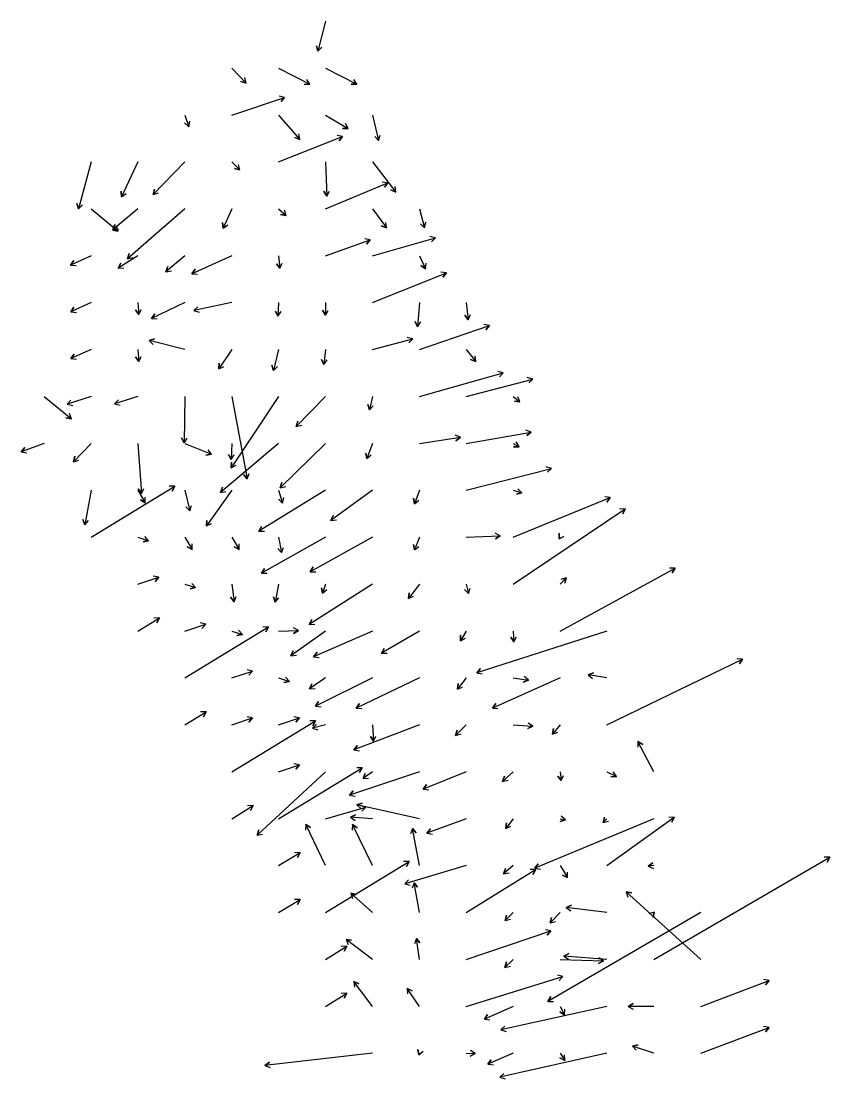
# Model space of a CAD drawing. Extents: x 954385 to 988206, y 1868364 to 1924553.
# Drawn here: x 985483 to 986345, y 1875092 to 1876219 of the extents above; entities that cross this region are included whole.
import ezdxf

# ---------------------------------------------------------------- set-up
doc = ezdxf.new("R2010")
doc.units = 0
doc.layers.add('Slopes', color=7, linetype='Continuous')

msp = doc.modelspace()

# ---------------------------------------------------------------- linework, layer by layer
at = {"layer": 'Slopes'}
for points in [[(985807.1, 1876218.9), (985798.9, 1876186.9), (985797.3, 1876192.7), (985798.9, 1876186.9), (985803.1, 1876191.2)], [(985707.1, 1876168.9), (985722.6, 1876152.9), (985716.8, 1876154.5), (985722.6, 1876152.9), (985721.1, 1876158.7)], [(985757.1, 1876168.9), (985790.2, 1876151.8), (985784.2, 1876151.5), (985790.2, 1876151.8), (985787, 1876156.9)], [(985807.1, 1876168.9), (985840.5, 1876151.9), (985834.5, 1876151.6), (985840.5, 1876151.9), (985837.3, 1876156.9)], [(985707.1, 1876118.9), (985763.5, 1876137.7), (985759.6, 1876133.2), (985763.5, 1876137.7), (985757.7, 1876138.9)], [(985657.1, 1876118.9), (985661.2, 1876106.4), (985656.7, 1876110.4), (985661.2, 1876106.4), (985662.4, 1876112.3)], [(985757.1, 1876118.9), (985779.8, 1876092.8), (985774.2, 1876094.8), (985779.8, 1876092.8), (985778.7, 1876098.7)], [(985807.1, 1876118.9), (985831.1, 1876104.4), (985825.1, 1876104.6), (985831.1, 1876104.4), (985828.2, 1876109.7)], [(985857.1, 1876118.9), (985863.6, 1876091.7), (985859.5, 1876096.1), (985863.6, 1876091.7), (985865.3, 1876097.5)], [(985757.1, 1876068.9), (985825.3, 1876096.1), (985821.6, 1876091.4), (985825.3, 1876096.1), (985819.4, 1876097)], [(985557.1, 1876068.9), (985543.6, 1876018.9), (985542, 1876024.7), (985543.6, 1876018.9), (985547.8, 1876023.1)], [(985607.1, 1876068.9), (985589.7, 1876031.6), (985589.2, 1876037.6), (985589.7, 1876031.6), (985594.6, 1876035.1)], [(985657.1, 1876068.9), (985623.4, 1876034.1), (985624.8, 1876040), (985623.4, 1876034.1), (985629.1, 1876035.8)], [(985707.1, 1876068.9), (985715.8, 1876060.4), (985710, 1876061.9), (985715.8, 1876060.4), (985714.2, 1876066.2)], [(985807.1, 1876068.9), (985808.5, 1876032.5), (985805.3, 1876037.6), (985808.5, 1876032.5), (985811.3, 1876037.9)], [(985857.1, 1876068.9), (985882.2, 1876036.7), (985876.6, 1876039), (985882.2, 1876036.7), (985881.4, 1876042.6)], [(985807.1, 1876018.9), (985873.4, 1876046.6), (985869.8, 1876041.9), (985873.4, 1876046.6), (985867.5, 1876047.4)], [(985557.1, 1876018.9), (985586.1, 1875995), (985580.2, 1875996), (985586.1, 1875995), (985584, 1876000.7)], [(985607.1, 1876018.9), (985580.4, 1875996.6), (985582.4, 1876002.3), (985580.4, 1875996.6), (985586.3, 1875997.7)], [(985657.1, 1876018.9), (985595.9, 1875965.7), (985597.9, 1875971.4), (985595.9, 1875965.7), (985601.8, 1875966.9)], [(985707.1, 1876018.9), (985698, 1875998.2), (985697.4, 1876004.2), (985698, 1875998.2), (985702.9, 1876001.7)], [(985757.1, 1876018.9), (985765.1, 1876011.7), (985759.2, 1876013), (985765.1, 1876011.7), (985763.3, 1876017.4)], [(985857.1, 1876018.9), (985871.9, 1875998.5), (985866.5, 1876000.9), (985871.9, 1875998.5), (985871.3, 1876004.5)], [(985907.1, 1876018.9), (985912.5, 1875998.8), (985908.2, 1876003), (985912.5, 1875998.8), (985914, 1876004.6)], [(985857.1, 1875968.9), (985924.2, 1875988.1), (985920, 1875983.8), (985924.2, 1875988.1), (985918.4, 1875989.5)], [(985807.1, 1875968.9), (985854.8, 1875985.8), (985850.9, 1875981.2), (985854.8, 1875985.8), (985848.9, 1875986.9)], [(985557.1, 1875968.9), (985535.2, 1875959), (985538.7, 1875963.9), (985535.2, 1875959), (985541.2, 1875958.4)], [(985607.1, 1875968.9), (985585.9, 1875955.7), (985588.7, 1875961), (985585.9, 1875955.7), (985591.9, 1875955.9)], [(985657.1, 1875968.9), (985636.9, 1875951.8), (985638.9, 1875957.4), (985636.9, 1875951.8), (985642.8, 1875952.8)], [(985707.1, 1875968.9), (985664.7, 1875949.8), (985668.2, 1875954.6), (985664.7, 1875949.8), (985670.6, 1875949.2)], [(985757.1, 1875968.9), (985758.4, 1875955.6), (985754.9, 1875960.4), (985758.4, 1875955.6), (985760.9, 1875961)], [(985907.1, 1875968.9), (985913.8, 1875955.1), (985908.8, 1875958.5), (985913.8, 1875955.1), (985914.2, 1875961.1)], [(985857.1, 1875918.9), (985936, 1875950.7), (985932.3, 1875946), (985936, 1875950.7), (985930.1, 1875951.5)], [(985557.1, 1875918.9), (985535.4, 1875909.1), (985538.9, 1875914), (985535.4, 1875909.1), (985541.4, 1875908.5)], [(985607.1, 1875918.9), (985608, 1875906.3), (985604.6, 1875911.2), (985608, 1875906.3), (985610.6, 1875911.6)], [(985657.1, 1875918.9), (985621.7, 1875902.1), (985625.1, 1875907), (985621.7, 1875902.1), (985627.7, 1875901.6)], [(985707.1, 1875918.9), (985666.5, 1875910.5), (985671, 1875914.5), (985666.5, 1875910.5), (985672.2, 1875908.6)], [(985757.1, 1875918.9), (985756.3, 1875904.5), (985753.6, 1875909.8), (985756.3, 1875904.5), (985759.6, 1875909.5)], [(985807.1, 1875918.9), (985806.9, 1875905.5), (985804, 1875910.8), (985806.9, 1875905.5), (985810, 1875910.7)], [(985907.1, 1875918.9), (985905.3, 1875893.3), (985902.7, 1875898.7), (985905.3, 1875893.3), (985908.6, 1875898.3)], [(985957.1, 1875918.9), (985959.3, 1875900.7), (985955.7, 1875905.5), (985959.3, 1875900.7), (985961.6, 1875906.2)], [(985907.1, 1875868.9), (985981.8, 1875894.6), (985977.8, 1875890.1), (985981.8, 1875894.6), (985975.9, 1875895.7)], [(985657.1, 1875868.9), (985619, 1875878.6), (985624.7, 1875880.2), (985619, 1875878.6), (985623.3, 1875874.4)], [(985857.1, 1875868.9), (985900, 1875880.3), (985895.8, 1875876.1), (985900, 1875880.3), (985894.2, 1875881.9)], [(985557.1, 1875868.9), (985535.7, 1875859.3), (985539.2, 1875864.1), (985535.7, 1875859.3), (985541.7, 1875858.7)], [(985607.1, 1875868.9), (985608, 1875856.3), (985604.6, 1875861.2), (985608, 1875856.3), (985610.6, 1875861.6)], [(985707.1, 1875868.9), (985693.2, 1875848.4), (985693.6, 1875854.4), (985693.2, 1875848.4), (985698.6, 1875851)], [(985757.1, 1875868.9), (985751.6, 1875846.5), (985749.9, 1875852.3), (985751.6, 1875846.5), (985755.8, 1875850.8)], [(985807.1, 1875868.9), (985805.3, 1875853), (985802.9, 1875858.5), (985805.3, 1875853), (985808.9, 1875857.8)], [(985957.1, 1875868.9), (985967.4, 1875856.1), (985961.8, 1875858.3), (985967.4, 1875856.1), (985966.5, 1875862.1)], [(985907.1, 1875818.9), (985996.5, 1875844.2), (985992.4, 1875839.9), (985996.5, 1875844.2), (985990.7, 1875845.7)], [(985957.1, 1875818.9), (986028, 1875837.5), (986023.7, 1875833.3), (986028, 1875837.5), (986022.2, 1875839.1)], [(985507.1, 1875818.9), (985536.1, 1875795), (985530.2, 1875796), (985536.1, 1875795), (985534, 1875800.7)], [(985557.1, 1875818.9), (985531.6, 1875810.6), (985535.7, 1875815), (985531.6, 1875810.6), (985537.5, 1875809.3)], [(985607.1, 1875818.9), (985582.2, 1875810.9), (985586.2, 1875815.3), (985582.2, 1875810.9), (985588.1, 1875809.6)], [(985657.1, 1875818.9), (985656.4, 1875769.5), (985653.5, 1875774.7), (985656.4, 1875769.5), (985659.5, 1875774.6)], [(985757.1, 1875818.9), (985706.4, 1875742.9), (985706.8, 1875748.9), (985706.4, 1875742.9), (985711.7, 1875745.6)], [(985707.1, 1875818.9), (985723.5, 1875731), (985719.6, 1875735.6), (985723.5, 1875731), (985725.5, 1875736.7)], [(985807.1, 1875818.9), (985775.9, 1875786.8), (985777.4, 1875792.6), (985775.9, 1875786.8), (985781.7, 1875788.4)], [(985857.1, 1875818.9), (985853.8, 1875804.6), (985852.1, 1875810.3), (985853.8, 1875804.6), (985857.9, 1875808.9)], [(986007.1, 1875818.9), (986014.4, 1875813.1), (986008.5, 1875814), (986014.4, 1875813.1), (986012.2, 1875818.7)], [(985907.1, 1875768.9), (985950.8, 1875775.5), (985946.1, 1875771.7), (985950.8, 1875775.5), (985945.2, 1875777.7)], [(985957.1, 1875768.9), (986026.3, 1875781), (986021.7, 1875777.2), (986026.3, 1875781), (986020.7, 1875783.1)], [(985507.1, 1875768.9), (985482.6, 1875759.8), (985486.4, 1875764.5), (985482.6, 1875759.8), (985488.5, 1875758.8)], [(985557.1, 1875768.9), (985538.3, 1875749.4), (985539.8, 1875755.3), (985538.3, 1875749.4), (985544.1, 1875751.1)], [(985607.1, 1875768.9), (985610.7, 1875715.5), (985607.3, 1875720.5), (985610.7, 1875715.5), (985613.3, 1875720.9)], [(985657.1, 1875768.9), (985685.5, 1875757.3), (985679.5, 1875756.5), (985685.5, 1875757.3), (985681.8, 1875762.1)], [(985757.1, 1875768.9), (985695, 1875716.5), (985697.1, 1875722.2), (985695, 1875716.5), (985700.9, 1875717.6)], [(985707.1, 1875768.9), (985706.4, 1875751.7), (985703.6, 1875757), (985706.4, 1875751.7), (985709.6, 1875756.8)], [(985807.1, 1875768.9), (985758.8, 1875721.5), (985760.4, 1875727.3), (985758.8, 1875721.5), (985764.6, 1875723)], [(985857.1, 1875768.9), (985851.2, 1875752.7), (985850.2, 1875758.6), (985851.2, 1875752.7), (985855.8, 1875756.6)], [(986007.1, 1875768.9), (986013.4, 1875765.3), (986007.4, 1875765.3), (986013.4, 1875765.3), (986010.4, 1875770.5)], [(985957.1, 1875718.9), (986047.9, 1875742.3), (986043.7, 1875738.1), (986047.9, 1875742.3), (986042.2, 1875743.9)], [(985557.1, 1875718.9), (985550.3, 1875682.1), (985548.3, 1875687.7), (985550.3, 1875682.1), (985554.2, 1875686.6)], [(985557.1, 1875668.9), (985646.3, 1875723.3), (985643.4, 1875718), (985646.3, 1875723.3), (985640.3, 1875723.2)], [(985607.1, 1875718.9), (985614.9, 1875705.7), (985609.7, 1875708.6), (985614.9, 1875705.7), (985614.9, 1875711.7)], [(985657.1, 1875718.9), (985662.5, 1875696.9), (985658.3, 1875701.2), (985662.5, 1875696.9), (985664.2, 1875702.6)], [(985707.1, 1875718.9), (985680.2, 1875680.9), (985680.7, 1875686.9), (985680.2, 1875680.9), (985685.6, 1875683.4)], [(985807.1, 1875718.9), (985735.9, 1875675.3), (985738.7, 1875680.5), (985735.9, 1875675.3), (985741.9, 1875675.4)], [(985757.1, 1875718.9), (985761.1, 1875705.3), (985756.8, 1875709.5), (985761.1, 1875705.3), (985762.5, 1875711.2)], [(985857.1, 1875718.9), (985812.8, 1875686.7), (985815.2, 1875692.2), (985812.8, 1875686.7), (985818.8, 1875687.3)], [(985907.1, 1875718.9), (985901.9, 1875704.6), (985900.9, 1875710.6), (985901.9, 1875704.6), (985906.5, 1875708.5)], [(986007.1, 1875718.9), (986016.4, 1875716.3), (986010.6, 1875714.8), (986016.4, 1875716.3), (986012.2, 1875720.6)], [(986007.1, 1875668.9), (986110.6, 1875711.1), (986107, 1875706.3), (986110.6, 1875711.1), (986104.7, 1875711.9)], [(986007.1, 1875618.9), (986126.6, 1875699.3), (986123.9, 1875693.9), (986126.6, 1875699.3), (986120.6, 1875698.9)], [(985957.1, 1875668.9), (985993.2, 1875670.5), (985988.2, 1875667.3), (985993.2, 1875670.5), (985987.9, 1875673.2)], [(986057.1, 1875668.9), (986056.1, 1875667.2), (986056.2, 1875673.2), (986056.1, 1875667.2), (986061.4, 1875670.1)], [(985607.1, 1875668.9), (985618.5, 1875665.2), (985612.6, 1875664), (985618.5, 1875665.2), (985614.4, 1875669.7)], [(985657.1, 1875668.9), (985664.9, 1875655.7), (985659.7, 1875658.6), (985664.9, 1875655.7), (985664.9, 1875661.7)], [(985707.1, 1875668.9), (985714.9, 1875655.7), (985709.7, 1875658.6), (985714.9, 1875655.7), (985714.9, 1875661.7)], [(985807.1, 1875668.9), (985738.9, 1875630.5), (985742, 1875635.7), (985738.9, 1875630.5), (985744.9, 1875630.5)], [(985757.1, 1875668.9), (985760.1, 1875652.5), (985756.3, 1875657), (985760.1, 1875652.5), (985762.2, 1875658.1)], [(985857.1, 1875668.9), (985790.7, 1875632.1), (985793.8, 1875637.2), (985790.7, 1875632.1), (985796.7, 1875632)], [(985907.1, 1875668.9), (985901.9, 1875655.3), (985901, 1875661.2), (985901.9, 1875655.3), (985906.6, 1875659)], [(986057.1, 1875568.9), (986179.8, 1875635.9), (986176.7, 1875630.8), (986179.8, 1875635.9), (986173.8, 1875636.1)], [(985607.1, 1875618.9), (985629.3, 1875626.3), (985625.3, 1875621.8), (985629.3, 1875626.3), (985623.4, 1875627.5)], [(985657.1, 1875618.9), (985668.5, 1875615.2), (985662.6, 1875614), (985668.5, 1875615.2), (985664.4, 1875619.7)], [(985707.1, 1875618.9), (985709.5, 1875600.1), (985705.9, 1875604.9), (985709.5, 1875600.1), (985711.8, 1875605.6)], [(985757.1, 1875618.9), (985753.5, 1875599.6), (985751.5, 1875605.3), (985753.5, 1875599.6), (985757.4, 1875604.2)], [(985857.1, 1875618.9), (985789.8, 1875576), (985792.6, 1875581.3), (985789.8, 1875576), (985795.8, 1875576.3)], [(985807.1, 1875618.9), (985803.7, 1875609.2), (985802.6, 1875615.1), (985803.7, 1875609.2), (985808.3, 1875613.1)], [(985907.1, 1875618.9), (985895.4, 1875603.7), (985896.2, 1875609.7), (985895.4, 1875603.7), (985900.9, 1875606)], [(985957.1, 1875618.9), (985959.6, 1875608.8), (985955.4, 1875613.2), (985959.6, 1875608.8), (985961.3, 1875614.6)], [(986057.1, 1875618.9), (986063.5, 1875625.7), (986062.2, 1875619.9), (986063.5, 1875625.7), (986057.8, 1875624)], [(985607.1, 1875568.9), (985629.9, 1875582.9), (985627.1, 1875577.6), (985629.9, 1875582.9), (985623.9, 1875582.7)], [(985657.1, 1875568.9), (985679.3, 1875576.3), (985675.3, 1875571.8), (985679.3, 1875576.3), (985673.4, 1875577.5)], [(985657.1, 1875518.9), (985746.3, 1875573.3), (985743.4, 1875568), (985746.3, 1875573.3), (985740.3, 1875573.2)], [(985757.1, 1875568.9), (985778.2, 1875569.4), (985773.1, 1875566.3), (985778.2, 1875569.4), (985773, 1875572.3)], [(985707.1, 1875568.9), (985718.5, 1875565.2), (985712.6, 1875564), (985718.5, 1875565.2), (985714.4, 1875569.7)], [(985807.1, 1875568.9), (985770.2, 1875542.5), (985772.7, 1875548), (985770.2, 1875542.5), (985776.2, 1875543.1)], [(985857.1, 1875568.9), (985794.4, 1875541.6), (985798, 1875546.4), (985794.4, 1875541.6), (985800.4, 1875540.9)], [(985907.1, 1875568.9), (985866.7, 1875545.2), (985869.6, 1875550.4), (985866.7, 1875545.2), (985872.7, 1875545.2)], [(985957.1, 1875568.9), (985951.1, 1875558.4), (985951.1, 1875564.4), (985951.1, 1875558.4), (985956.3, 1875561.4)], [(986107.1, 1875568.9), (985968.3, 1875524.5), (985972.3, 1875528.9), (985968.3, 1875524.5), (985974.1, 1875523.2)], [(986007.1, 1875568.9), (986007.8, 1875557.4), (986004.5, 1875562.5), (986007.8, 1875557.4), (986010.5, 1875562.8)], [(986107.1, 1875468.9), (986251.7, 1875538.9), (986248.3, 1875533.9), (986251.7, 1875538.9), (986245.7, 1875539.3)], [(985707.1, 1875518.9), (985729.3, 1875526.3), (985725.3, 1875521.8), (985729.3, 1875526.3), (985723.4, 1875527.5)], [(985757.1, 1875518.9), (985768.5, 1875515.2), (985762.6, 1875514), (985768.5, 1875515.2), (985764.4, 1875519.7)], [(985807.1, 1875518.9), (985790, 1875507.3), (985792.6, 1875512.7), (985790, 1875507.3), (985796, 1875507.7)], [(985857.1, 1875518.9), (985796.3, 1875488.7), (985799.6, 1875493.7), (985796.3, 1875488.7), (985802.3, 1875488.3)], [(985907.1, 1875518.9), (985839.9, 1875486.7), (985843.3, 1875491.6), (985839.9, 1875486.7), (985845.9, 1875486.2)], [(985957.1, 1875518.9), (985947.7, 1875507), (985948.5, 1875512.9), (985947.7, 1875507), (985953.2, 1875509.2)], [(986057.1, 1875518.9), (985985, 1875486.9), (985988.5, 1875491.8), (985985, 1875486.9), (985990.9, 1875486.3)], [(986007.1, 1875518.9), (986023.5, 1875516.7), (986017.9, 1875514.4), (986023.5, 1875516.7), (986018.8, 1875520.3)], [(986107.1, 1875518.9), (986087.1, 1875522.1), (986092.7, 1875524.3), (986087.1, 1875522.1), (986091.7, 1875518.3)], [(985657.1, 1875468.9), (985679.9, 1875482.9), (985677.1, 1875477.6), (985679.9, 1875482.9), (985673.9, 1875482.7)], [(985707.1, 1875468.9), (985729.3, 1875476.3), (985725.3, 1875471.8), (985729.3, 1875476.3), (985723.4, 1875477.5)], [(985707.1, 1875418.9), (985796.3, 1875473.3), (985793.4, 1875468), (985796.3, 1875473.3), (985790.3, 1875473.2)], [(985757.1, 1875468.9), (985779.3, 1875476.3), (985775.3, 1875471.8), (985779.3, 1875476.3), (985773.4, 1875477.5)], [(986007.1, 1875468.9), (986028.2, 1875467.5), (986022.8, 1875464.9), (986028.2, 1875467.5), (986023.2, 1875470.9)], [(985807.1, 1875468.9), (985793.2, 1875465.4), (985797.5, 1875469.6), (985793.2, 1875465.4), (985798.9, 1875463.8)], [(985907.1, 1875468.9), (985837.3, 1875442.4), (985841.1, 1875447), (985837.3, 1875442.4), (985843.2, 1875441.4)], [(985857.1, 1875468.9), (985858.2, 1875451.5), (985854.9, 1875456.6), (985858.2, 1875451.5), (985860.8, 1875456.9)], [(985957.1, 1875468.9), (985945.8, 1875457.6), (985947.3, 1875463.4), (985945.8, 1875457.6), (985951.6, 1875459.2)], [(986057.1, 1875468.9), (986048.9, 1875459.1), (986050, 1875465.1), (986048.9, 1875459.1), (986054.6, 1875461.2)], [(986157.1, 1875418.9), (986140.2, 1875451.3), (986145.3, 1875448.1), (986140.2, 1875451.3), (986139.9, 1875445.3)], [(985757.1, 1875418.9), (985779.3, 1875426.3), (985775.3, 1875421.8), (985779.3, 1875426.3), (985773.4, 1875427.5)], [(985807.1, 1875418.9), (985734.1, 1875351.2), (985735.9, 1875356.9), (985734.1, 1875351.2), (985739.9, 1875352.5)], [(985757.1, 1875368.9), (985846.3, 1875423.3), (985843.4, 1875418), (985846.3, 1875423.3), (985840.3, 1875423.2)], [(985907.1, 1875418.9), (985832.8, 1875394), (985836.7, 1875398.5), (985832.8, 1875394), (985838.6, 1875392.8)], [(985857.1, 1875418.9), (985847.1, 1875411.6), (985849.5, 1875417.1), (985847.1, 1875411.6), (985853, 1875412.2)], [(985957.1, 1875418.9), (985911.1, 1875400.5), (985914.8, 1875405.2), (985911.1, 1875400.5), (985917.1, 1875399.7)], [(986007.1, 1875418.9), (985995.9, 1875408.7), (985997.8, 1875414.4), (985995.9, 1875408.7), (986001.8, 1875410)], [(986057.1, 1875418.9), (986058.4, 1875409.6), (986054.7, 1875414.4), (986058.4, 1875409.6), (986060.7, 1875415.1)], [(986107.1, 1875418.9), (986117.2, 1875414), (986111.2, 1875413.6), (986117.2, 1875414), (986113.8, 1875419)], [(985707.1, 1875368.9), (985729.9, 1875382.9), (985727.1, 1875377.6), (985729.9, 1875382.9), (985723.9, 1875382.7)], [(985807.1, 1875368.9), (985850, 1875381.2), (985845.8, 1875376.9), (985850, 1875381.2), (985844.2, 1875382.6)], [(985907.1, 1875368.9), (985840.6, 1875383.6), (985846.3, 1875385.4), (985840.6, 1875383.6), (985845.1, 1875379.5)], [(985857.1, 1875368.9), (985833.6, 1875370.4), (985839, 1875373.1), (985833.6, 1875370.4), (985838.6, 1875367.1)], [(985957.1, 1875368.9), (985915.1, 1875353.4), (985918.9, 1875358), (985915.1, 1875353.4), (985921, 1875352.4)], [(986007.1, 1875368.9), (985999.3, 1875358.6), (986000, 1875364.6), (985999.3, 1875358.6), (986004.8, 1875360.9)], [(986157.1, 1875368.9), (986030.1, 1875316.1), (986033.8, 1875320.8), (986030.1, 1875316.1), (986036.1, 1875315.3)], [(986057.1, 1875368.9), (986062.8, 1875367.7), (986057.1, 1875365.9), (986062.8, 1875367.7), (986058.4, 1875371.7)], [(986107.1, 1875368.9), (986102.9, 1875364.8), (986104.5, 1875370.6), (986102.9, 1875364.8), (986108.7, 1875366.3)], [(986107.1, 1875318.9), (986178.9, 1875370.7), (986176.4, 1875365.2), (986178.9, 1875370.7), (986172.9, 1875370.1)], [(985807.1, 1875318.9), (985786, 1875362.8), (985791, 1875359.4), (985786, 1875362.8), (985785.6, 1875356.8)], [(985857.1, 1875318.9), (985835.7, 1875362.7), (985840.7, 1875359.3), (985835.7, 1875362.7), (985835.3, 1875356.7)], [(985907.1, 1875318.9), (985899.7, 1875358.5), (985903.6, 1875353.9), (985899.7, 1875358.5), (985897.7, 1875352.8)], [(985757.1, 1875318.9), (985779.9, 1875332.9), (985777.1, 1875327.6), (985779.9, 1875332.9), (985773.9, 1875332.7)], [(986157.1, 1875218.9), (986344.7, 1875327.9), (986341.8, 1875322.7), (986344.7, 1875327.9), (986338.7, 1875327.9)], [(985807.1, 1875268.9), (985896.3, 1875323.3), (985893.4, 1875318), (985896.3, 1875323.3), (985890.3, 1875323.2)], [(985957.1, 1875318.9), (985891.5, 1875299.5), (985895.6, 1875303.8), (985891.5, 1875299.5), (985897.3, 1875298.1)], [(985957.1, 1875268.9), (986031.1, 1875314.9), (986028.3, 1875309.6), (986031.1, 1875314.9), (986025.1, 1875314.7)], [(986007.1, 1875318.9), (985996.9, 1875310.2), (985998.9, 1875315.9), (985996.9, 1875310.2), (986002.8, 1875311.3)], [(986057.1, 1875318.9), (986065.1, 1875306.1), (986059.8, 1875308.9), (986065.1, 1875306.1), (986064.9, 1875312.1)], [(986157.1, 1875318.9), (986151.2, 1875318.2), (986156, 1875321.8), (986151.2, 1875318.2), (986156.7, 1875315.9)], [(985907.1, 1875268.9), (985901.4, 1875300.7), (985905.3, 1875296.1), (985901.4, 1875300.7), (985899.4, 1875295)], [(986207.1, 1875218.9), (986127.7, 1875291), (986133.6, 1875289.8), (986127.7, 1875291), (986129.5, 1875285.3)], [(985757.1, 1875268.9), (985779.9, 1875282.9), (985777.1, 1875277.6), (985779.9, 1875282.9), (985773.9, 1875282.7)], [(985857.1, 1875268.9), (985833.9, 1875289.4), (985839.8, 1875288.2), (985833.9, 1875289.4), (985835.8, 1875283.7)], [(986007.1, 1875268.9), (985998.5, 1875260.5), (986000.1, 1875266.2), (985998.5, 1875260.5), (986004.3, 1875262)], [(986207.1, 1875268.9), (986044.2, 1875174.2), (986047.1, 1875179.4), (986044.2, 1875174.2), (986050.2, 1875174.2)], [(986057.1, 1875268.9), (986046.7, 1875257.8), (986048.1, 1875263.6), (986046.7, 1875257.8), (986052.4, 1875259.5)], [(986107.1, 1875268.9), (986063.7, 1875274.3), (986069.2, 1875276.7), (986063.7, 1875274.3), (986068.5, 1875270.7)], [(986157.1, 1875268.9), (986157.6, 1875269.4), (986156.5, 1875263.5), (986157.6, 1875269.4), (986151.9, 1875267.4)], [(985957.1, 1875218.9), (986047.4, 1875249.3), (986043.4, 1875244.8), (986047.4, 1875249.3), (986041.5, 1875250.5)], [(985857.1, 1875218.9), (985829, 1875240.3), (985834.9, 1875239.5), (985829, 1875240.3), (985831.3, 1875234.8)], [(985907.1, 1875218.9), (985904, 1875241.2), (985907.7, 1875236.5), (985904, 1875241.2), (985901.8, 1875235.6)], [(985807.1, 1875218.9), (985829.9, 1875232.9), (985827.1, 1875227.6), (985829.9, 1875232.9), (985823.9, 1875232.7)], [(986107.1, 1875218.9), (986061, 1875222.5), (986066.5, 1875225.1), (986061, 1875222.5), (986066, 1875219.1)], [(986007.1, 1875218.9), (985998.4, 1875210.5), (986000, 1875216.2), (985998.4, 1875210.5), (986004.2, 1875211.9)], [(986057.1, 1875218.9), (986103.5, 1875217.5), (986098.2, 1875214.7), (986103.5, 1875217.5), (986098.4, 1875220.7)], [(985957.1, 1875168.9), (986060.1, 1875200.8), (986056, 1875196.4), (986060.1, 1875200.8), (986054.3, 1875202.1)], [(985857.1, 1875168.9), (985837.2, 1875195.3), (985842.7, 1875193), (985837.2, 1875195.3), (985837.9, 1875189.4)], [(986207.1, 1875168.9), (986280, 1875196.4), (986276.2, 1875191.8), (986280, 1875196.4), (986274.1, 1875197.4)], [(985807.1, 1875168.9), (985829.9, 1875182.9), (985827.1, 1875177.6), (985829.9, 1875182.9), (985823.9, 1875182.7)], [(985907.1, 1875168.9), (985894, 1875188), (985899.4, 1875185.5), (985894, 1875188), (985894.5, 1875182.1)], [(986007.1, 1875168.9), (985976.4, 1875155.3), (985979.9, 1875160.2), (985976.4, 1875155.3), (985982.3, 1875154.7)], [(986107.1, 1875168.9), (985993.8, 1875143.8), (985998.2, 1875147.8), (985993.8, 1875143.8), (985999.5, 1875142)], [(986057.1, 1875168.9), (986061.9, 1875159.8), (986056.8, 1875163), (986061.9, 1875159.8), (986062.1, 1875165.8)], [(986157.1, 1875168.9), (986129.7, 1875168.8), (986134.9, 1875171.8), (986129.7, 1875168.8), (986134.9, 1875165.8)], [(986207.1, 1875118.9), (986280, 1875146.4), (986276.2, 1875141.8), (986280, 1875146.4), (986274.1, 1875147.4)], [(985907.1, 1875118.9), (985906.5, 1875117.2), (985905.6, 1875123.1), (985906.5, 1875117.2), (985911.1, 1875121)], [(985957.1, 1875118.9), (985966.7, 1875118.7), (985961.4, 1875115.8), (985966.7, 1875118.7), (985961.6, 1875121.8)], [(986157.1, 1875118.9), (986134.4, 1875126.6), (986140.3, 1875127.8), (986134.4, 1875126.6), (986138.4, 1875122.1)], [(985857.1, 1875118.9), (985742.5, 1875106), (985747.3, 1875109.6), (985742.5, 1875106), (985748, 1875103.6)], [(986007.1, 1875118.9), (985980, 1875107.2), (985983.6, 1875112), (985980, 1875107.2), (985986, 1875106.5)], [(986107.1, 1875118.9), (985992.8, 1875093.5), (985997.2, 1875097.5), (985992.8, 1875093.5), (985998.5, 1875091.7)], [(986057.1, 1875118.9), (986062.1, 1875111.1), (986056.8, 1875113.9), (986062.1, 1875111.1), (986061.8, 1875117.1)]]:
    msp.add_lwpolyline(points, dxfattribs=at)

doc.saveas('drawing.dxf')
